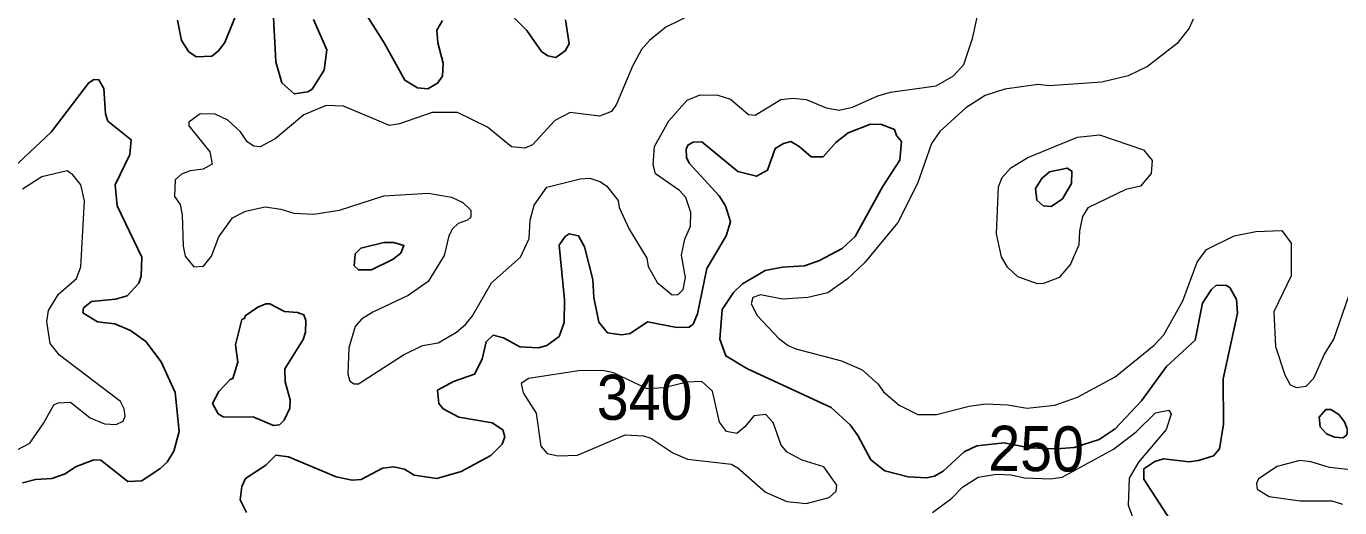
# Model space of a CAD drawing. Extents: x 763.2 to 816.8, y 7896.5 to 7952.7.
# Drawn here: x 802.423 to 807.081, y 7902.081 to 7903.788 of the extents above; entities that cross this region are included whole.
import ezdxf
from ezdxf.enums import TextEntityAlignment as Align

# ---------------------------------------------------------------- set-up
doc = ezdxf.new("R2010")
doc.units = 0
doc.header["$LTSCALE"] = 0.064
doc.layers.add('1', color=7, linetype='Continuous', lineweight=25)
doc.layers.add('2', color=7, linetype='Continuous', lineweight=13)
doc.layers.add('21', color=7, linetype='Continuous')
doc.layers.add('61', color=7, linetype='Continuous')

msp = doc.modelspace()

# ---------------------------------------------------------------- linework, layer by layer
at = {"layer": '1'}
for points in [[(803.1763, 7903.8535), (803.1268, 7903.7311), (803.1033, 7903.6996), (803.0812, 7903.6824), (803.0256, 7903.6805), (802.9993, 7903.6977), (802.9726, 7903.7377), (802.9594, 7903.81)], [(803.8984, 7903.8088), (803.8783, 7903.7748), (803.8816, 7903.7293), (803.9008, 7903.658), (803.899, 7903.6111), (803.881, 7903.5866), (803.8467, 7903.566), (803.8098, 7903.5699), (803.7646, 7903.597), (803.6915, 7903.7295), (803.5992, 7903.8752)], [(803.4412, 7903.8125), (803.4883, 7903.7047), (803.4785, 7903.6325), (803.437, 7903.5649), (803.4211, 7903.5553), (803.3724, 7903.5493), (803.3285, 7903.5882), (803.3074, 7903.6618), (803.2995, 7903.8191)], [(804.3351, 7903.8107), (804.3481, 7903.7258), (804.3341, 7903.701), (804.3003, 7903.6773), (804.2718, 7903.6841), (804.2498, 7903.6983), (804.1983, 7903.7737), (804.1516, 7903.8199)], [(802.3765, 7903.2861), (802.5111, 7903.4128), (802.6429, 7903.5868), (802.6616, 7903.5995), (802.6803, 7903.5986), (802.698, 7903.5675), (802.7039, 7903.4783), (802.7114, 7903.4518), (802.795, 7903.386), (802.7898, 7903.3335), (802.7378, 7903.2255), (802.7444, 7903.1518), (802.8324, 7902.9692), (802.8295, 7902.9025), (802.8219, 7902.877)], [(805.1823, 7902.9388), (805.2355, 7902.9571), (805.316, 7902.9998), (805.362, 7903.0425), (805.4593, 7903.219), (805.5201, 7903.3135), (805.526, 7903.3791), (805.5087, 7903.401), (805.5014, 7903.4218), (805.4557, 7903.44), (805.4162, 7903.4416), (805.3375, 7903.4105), (805.2933, 7903.3763), (805.2485, 7903.3251), (805.206, 7903.3254), (805.1636, 7903.3624), (805.1337, 7903.3791), (805.1075, 7903.3725), (805.0788, 7903.3547), (805.0512, 7903.2777), (805.0118, 7903.2564), (804.9457, 7903.2731), (804.8186, 7903.3787), (804.7877, 7903.3776), (804.7686, 7903.3671), (804.7623, 7903.3522), (804.7637, 7903.3232), (804.7734, 7903.3023), (804.8793, 7903.1864), (804.9024, 7903.151), (804.9196, 7903.0942), (804.9048, 7903.0445), (804.8365, 7902.9291), (804.8031, 7902.7681), (804.7881, 7902.7323), (804.7732, 7902.7208), (804.7293, 7902.7204), (804.6255, 7902.74), (804.5642, 7902.6989), (804.5338, 7902.6942), (804.4842, 7902.7011), (804.4533, 7902.7394), (804.4358, 7902.826), (804.4318, 7902.8896), (804.4028, 7903.0064), (804.3809, 7903.0445), (804.3478, 7903.0524), (804.3336, 7903.0428), (804.312, 7903.0119), (804.3316, 7902.8175), (804.3298, 7902.7379), (804.3126, 7902.6883), (804.2684, 7902.6561), (804.2388, 7902.6481), (804.1732, 7902.6518), (804.1153, 7902.6837), (804.078, 7902.6932), (804.0534, 7902.6696), (804.0397, 7902.6075), (804.0122, 7902.5547), (803.9373, 7902.5288), (803.8811, 7902.4972), (803.8862, 7902.45), (803.9007, 7902.432), (803.9569, 7902.4017), (804.0745, 7902.3818), (804.1125, 7902.3574), (804.1196, 7902.3322), (804.1103, 7902.306), (804.0699, 7902.2657), (803.9643, 7902.2089), (803.8787, 7902.1848), (803.798, 7902.1964), (803.7638, 7902.2175), (803.7261, 7902.2255), (803.6855, 7902.2208), (803.61, 7902.1803), (803.5782, 7902.1781), (803.5213, 7902.1906), (803.3529, 7902.2615), (803.3072, 7902.2672), (803.2726, 7902.232), (803.1997, 7902.1841), (803.1874, 7902.1565), (803.1813, 7902.1081), (803.2039, 7902.0632)], [(804.8905, 7902.7837), (804.9305, 7902.844), (804.9627, 7902.8748), (805.0432, 7902.9223), (805.1048, 7902.934), (805.1823, 7902.9388)], [(802.8219, 7902.877), (802.78, 7902.8323), (802.739, 7902.8203), (802.6538, 7902.812), (802.6259, 7902.7891), (802.6229, 7902.7714)], [(806.4949, 7902.0138), (806.386, 7902.1821), (806.3864, 7902.2192), (806.4247, 7902.245), (806.4557, 7902.2536), (806.5462, 7902.2439), (806.5793, 7902.2476), (806.6323, 7902.2652), (806.6539, 7902.29), (806.6684, 7902.3773), (806.6666, 7902.5383), (806.7177, 7902.7705), (806.7144, 7902.8197), (806.6907, 7902.8621), (806.6779, 7902.8692), (806.642, 7902.8698), (806.6247, 7902.854), (806.5942, 7902.806), (806.5677, 7902.6754), (806.466, 7902.5817), (806.3781, 7902.4597), (806.2839, 7902.3604), (806.227, 7902.323), (806.1384, 7902.2947), (806.0757, 7902.289), (805.9803, 7902.2929), (805.8909, 7902.3105), (805.7939, 7902.3002), (805.7489, 7902.2784), (805.6739, 7902.21), (805.643, 7902.1929), (805.6151, 7902.1865), (805.5499, 7902.1901), (805.4671, 7902.2119), (805.4181, 7902.2508), (805.3718, 7902.3374), (805.3438, 7902.3752), (805.2765, 7902.4359), (804.9776, 7902.5748), (804.9036, 7902.6191), (804.8821, 7902.6782), (804.8905, 7902.7837)], [(802.6229, 7902.7714), (802.6746, 7902.7405), (802.7367, 7902.7335), (802.7924, 7902.709), (802.8464, 7902.6704), (802.9013, 7902.5977), (802.9507, 7902.4893), (802.9642, 7902.3513), (802.9456, 7902.2812), (802.9219, 7902.2428), (802.8975, 7902.2195), (802.8321, 7902.1764), (802.783, 7902.1736), (802.6864, 7902.2493), (802.6625, 7902.2503), (802.5968, 7902.2259), (802.5608, 7902.2009), (802.513, 7902.1847), (802.4556, 7902.1813), (802.4096, 7902.1689)]]:
    msp.add_lwpolyline(points, dxfattribs=at)
for points in [[(806.0574, 7903.1488), (806.0973, 7903.1763), (806.129, 7903.2309), (806.1309, 7903.275), (806.1137, 7903.2852), (806.0509, 7903.2723), (806.0239, 7903.2488), (806.0019, 7903.2124), (806.0059, 7903.1712), (806.0287, 7903.1516)], [(803.6468, 7902.9245), (803.7241, 7902.9623), (803.7512, 7902.9834), (803.7621, 7903.0109), (803.7261, 7903.021), (803.6907, 7903.021), (803.6085, 7903.0011), (803.5888, 7902.9808), (803.5857, 7902.9388), (803.6011, 7902.9243)], [(803.4044, 7902.6777), (803.4128, 7902.7032), (803.4144, 7902.7442), (803.4071, 7902.7647), (803.3843, 7902.773), (803.3383, 7902.7767), (803.2859, 7902.8035), (803.2717, 7902.8042), (803.2436, 7902.7926), (803.1986, 7902.7617), (803.1972, 7902.7535), (803.1874, 7902.7483), (803.1649, 7902.6588), (803.1727, 7902.5971), (803.1551, 7902.5387), (803.1454, 7902.5359), (803.1053, 7902.4928), (803.0832, 7902.4498), (803.1028, 7902.4143), (803.121, 7902.4028), (803.2299, 7902.4014), (803.2995, 7902.3729), (803.3203, 7902.3746), (803.3376, 7902.3907), (803.357, 7902.4344), (803.3585, 7902.4632), (803.3409, 7902.5273), (803.3391, 7902.5732)], [(807.0337, 7902.3425), (807.0106, 7902.3672), (807.0072, 7902.4024), (807.0308, 7902.4285), (807.0491, 7902.4293), (807.0769, 7902.4118), (807.0969, 7902.3855), (807.1084, 7902.3574), (807.1057, 7902.3398), (807.0931, 7902.3281), (807.0625, 7902.3308)]]:
    msp.add_lwpolyline(points, close=True, dxfattribs=at)
at = {"layer": '2'}
for points in [[(802.9866, 7902.9734), (803.0165, 7902.9346), (803.0506, 7902.9379), (803.08, 7902.9731), (803.106, 7903.0414), (803.1538, 7903.1086), (803.2003, 7903.1326), (803.2694, 7903.1476), (803.3251, 7903.1395), (803.3712, 7903.1249), (803.4423, 7903.1215), (803.5336, 7903.1363), (803.6907, 7903.187), (803.8477, 7903.1969), (803.93, 7903.1823), (803.9712, 7903.1631), (803.9991, 7903.1363), (803.9994, 7903.1107), (803.9874, 7903.1001), (803.9544, 7903.0886), (803.9343, 7903.0703), (803.9209, 7903.0449), (803.9046, 7902.9757), (803.8483, 7902.8831), (803.7771, 7902.8335), (803.6518, 7902.7749), (803.6118, 7902.7498), (803.589, 7902.7235), (803.5661, 7902.6478), (803.5625, 7902.5551), (803.5698, 7902.5294), (803.5855, 7902.5203), (803.6002, 7902.5201), (803.7598, 7902.6233), (803.8281, 7902.6558), (803.8828, 7902.6655), (803.9479, 7902.7034), (803.9804, 7902.7306), (804.0053, 7902.7618), (804.0725, 7902.8786), (804.1756, 7902.9689), (804.2062, 7903.0361), (804.2091, 7903.101), (804.2238, 7903.1539), (804.269, 7903.2174), (804.3869, 7903.2476), (804.4212, 7903.2496), (804.4565, 7903.2379), (804.4807, 7903.2222), (804.5219, 7903.1703), (804.5253, 7903.1457), (804.561, 7903.0686), (804.6236, 7902.9653), (804.6276, 7902.9363), (804.6596, 7902.88), (804.7126, 7902.8358), (804.735, 7902.8364), (804.7523, 7902.8544), (804.7606, 7902.8967), (804.7458, 7902.976), (804.7584, 7903.0328), (804.7783, 7903.0796), (804.7799, 7903.1277), (804.7614, 7903.1805), (804.7392, 7903.206), (804.654, 7903.2645), (804.6456, 7903.2972), (804.6506, 7903.3623), (804.7017, 7903.4528), (804.7664, 7903.5257), (804.8125, 7903.5452), (804.8746, 7903.5436), (804.9198, 7903.5304), (804.9842, 7903.4759), (805.0079, 7903.4733), (805.0981, 7903.5288), (805.1427, 7903.5337), (805.1888, 7903.5289), (805.2592, 7903.4992), (805.3052, 7903.4912), (805.3531, 7903.5017), (805.4426, 7903.542), (805.4879, 7903.5549), (805.6495, 7903.5766), (805.7113, 7903.6122), (805.748, 7903.6523), (805.7779, 7903.7449), (805.8034, 7903.8568)], [(804.7826, 7903.8296), (804.691, 7903.7853), (804.6329, 7903.7381), (804.6046, 7903.7061), (804.5725, 7903.6474), (804.5162, 7903.5122), (804.4985, 7903.4858), (804.4558, 7903.4698), (804.3509, 7903.4824), (804.2976, 7903.4539), (804.2176, 7903.3675), (804.1901, 7903.3565), (804.1438, 7903.3602), (804.0579, 7903.4304), (803.9521, 7903.4828), (803.8623, 7903.4823), (803.7461, 7903.4423), (803.7112, 7903.4369), (803.5474, 7903.5054), (803.4862, 7903.5073), (803.4067, 7903.4737), (803.305, 7903.3897), (803.2518, 7903.3612), (803.2294, 7903.3629), (803.206, 7903.3781), (803.1818, 7903.4134), (803.1377, 7903.4552), (803.0924, 7903.4762), (803.0394, 7903.4775), (802.9993, 7903.4485), (802.999, 7903.4355), (803.0738, 7903.3432), (803.0822, 7903.2989), (803.0504, 7903.2811), (803.0038, 7903.2757), (802.9725, 7903.2635), (802.9501, 7903.2432)], [(806.5602, 7903.8139), (806.5467, 7903.7811), (806.5046, 7903.7267), (806.3984, 7903.6453), (806.3306, 7903.6131), (806.2373, 7903.5897), (806.05, 7903.5767), (806.0106, 7903.5813), (805.8928, 7903.565), (805.8232, 7903.5432), (805.7549, 7903.4993), (805.6628, 7903.4154), (805.633, 7903.372), (805.5835, 7903.2308), (805.5139, 7903.0922), (805.3954, 7902.9494), (805.3353, 7902.8923), (805.2657, 7902.8424), (805.1945, 7902.8269), (805.104, 7902.8206), (805.0269, 7902.8354), (804.9992, 7902.8269), (804.9928, 7902.8038), (805.0149, 7902.7621), (805.092, 7902.6814), (805.1244, 7902.656), (805.1518, 7902.6437), (805.3138, 7902.6021), (805.3872, 7902.57), (805.4436, 7902.5187), (805.4629, 7902.4915), (805.5182, 7902.4443), (805.5849, 7902.4116), (805.6511, 7902.4117), (805.7662, 7902.4413), (805.826, 7902.4486), (805.9027, 7902.4458), (805.9717, 7902.4344), (806.0703, 7902.4444), (806.1506, 7902.4728), (806.284, 7902.5445), (806.4225, 7902.6568), (806.457, 7902.6945), (806.5241, 7902.8147), (806.5749, 7902.952), (806.6081, 7902.9966), (806.7056, 7903.0447), (806.783, 7903.0609), (806.8758, 7903.0634), (806.9084, 7903.0186), (806.9084, 7902.9036), (806.8463, 7902.7752), (806.8528, 7902.6522), (806.8854, 7902.5517), (806.9047, 7902.5161), (806.9256, 7902.5068), (806.9614, 7902.5114), (806.9886, 7902.5397), (807.0248, 7902.6227), (807.0594, 7902.6786), (807.122, 7902.8597)], [(802.3859, 7902.2842), (802.4356, 7902.3102), (802.4843, 7902.3817), (802.5203, 7902.4451), (802.5352, 7902.4528), (802.5796, 7902.4555), (802.6494, 7902.3996), (802.7, 7902.3788), (802.7414, 7902.376), (802.7663, 7902.3877), (802.7732, 7902.4058), (802.7703, 7902.4315), (802.757, 7902.4574), (802.5403, 7902.6218), (802.5076, 7902.6629), (802.496, 7902.7411), (802.5008, 7902.7804), (802.5365, 7902.8381), (802.6005, 7902.8941), (802.6155, 7902.935), (802.629, 7903.1697), (802.6155, 7903.2255), (802.5873, 7903.2615), (802.5674, 7903.2757), (802.4779, 7903.2543), (802.4088, 7903.21)], [(802.9501, 7903.2432), (802.9479, 7903.1846), (802.9685, 7903.1561), (802.9756, 7903.1195), (802.9792, 7903.008), (802.9866, 7902.9734)], [(805.636, 7902.0639), (805.7053, 7902.1141), (805.7437, 7902.155), (805.7985, 7902.189), (805.8635, 7902.1994), (805.9159, 7902.1977), (805.9627, 7902.1863), (806.0546, 7902.1831), (806.0959, 7902.1894), (806.278, 7902.2885), (806.3591, 7902.3501), (806.4271, 7902.4174), (806.4748, 7902.4272), (806.4823, 7902.4129), (806.4653, 7902.3582), (806.3665, 7902.2426), (806.3338, 7902.1851), (806.3303, 7902.0903), (806.3545, 7902.0258)], [(807.2036, 7902.2061), (807.0447, 7902.2238), (806.9782, 7902.2435), (806.9388, 7902.2485), (806.8586, 7902.2269), (806.792, 7902.1827), (806.7854, 7902.1664), (806.7873, 7902.1468), (806.83, 7902.121), (806.9399, 7902.1057), (807.0524, 7902.1056), (807.0906, 7902.0937)]]:
    msp.add_lwpolyline(points, dxfattribs=at)
for points in [[(805.9385, 7902.8995), (805.9028, 7902.934), (805.8805, 7902.9705), (805.8634, 7903.0526), (805.8702, 7903.2194), (805.8834, 7903.2515), (805.9137, 7903.2867), (805.9744, 7903.3231), (806.1504, 7903.3951), (806.2291, 7903.4038), (806.3851, 7903.3498), (806.4152, 7903.3119), (806.412, 7903.2662), (806.3736, 7903.2215), (806.3215, 7903.2089), (806.1878, 7903.1448), (806.1683, 7903.114), (806.1573, 7903.0625), (806.1554, 7903.0135), (806.1253, 7902.9443), (806.0855, 7902.8971), (806.0301, 7902.8765), (806.0086, 7902.8749)], [(805.2513, 7902.2257), (805.1738, 7902.2489), (805.1205, 7902.2783), (805.0994, 7902.3029), (805.071, 7902.3834), (805.0455, 7902.4111), (805.0027, 7902.4067), (804.9714, 7902.3676), (804.9421, 7902.3442), (804.9055, 7902.3515), (804.8808, 7902.3847), (804.856, 7902.4945), (804.8183, 7902.5281), (804.7661, 7902.5265), (804.6832, 7902.506), (804.6244, 7902.502), (804.5045, 7902.5595), (804.4723, 7902.5658), (804.3894, 7902.5673), (804.2035, 7902.5394), (804.1773, 7902.5208), (804.1846, 7902.4887), (804.2314, 7902.4156), (804.2469, 7902.2995), (804.2704, 7902.2726), (804.3093, 7902.2651), (804.3771, 7902.267), (804.547, 7902.3388), (804.6114, 7902.3356), (804.6372, 7902.3274), (804.7155, 7902.2753), (804.7673, 7902.2525), (804.9238, 7902.2351), (804.9462, 7902.2223), (805.0443, 7902.1355), (805.1198, 7902.1026), (805.188, 7902.0959), (805.2702, 7902.1168), (805.2947, 7902.1393), (805.2973, 7902.1609)]]:
    msp.add_lwpolyline(points, close=True, dxfattribs=at)

# ---------------------------------------------------------------- texts
at = {"layer": '21', "width": 0.95}
msp.add_text('340', height=0.16, dxfattribs=at).set_placement((804.4459, 7902.3924))
at = {"layer": '61', "width": 0.95}
msp.add_text('250', height=0.16, rotation=359.425, dxfattribs=at).set_placement((806.0032, 7902.2104), align=Align.CENTER)

doc.saveas('drawing.dxf')
